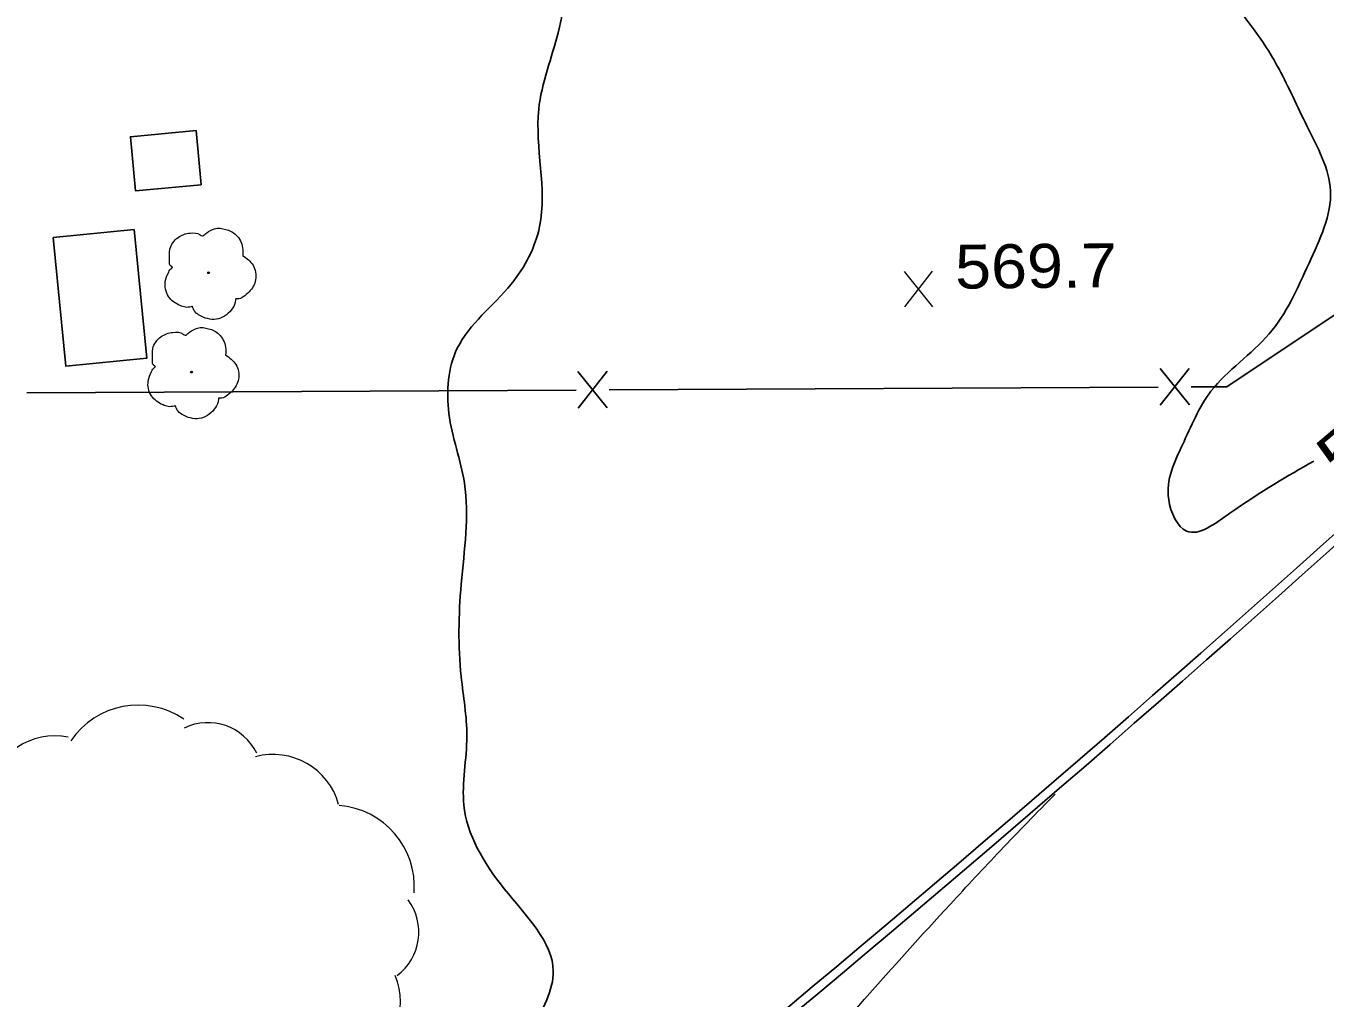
# Model space of a CAD drawing. Extents: x 2361708 to 2370558, y 6977955 to 6991887.
# Drawn here: x 2368419.3 to 2368561.2, y 6990084.2 to 6990190.4 of the extents above; entities that cross this region are included whole.
import ezdxf
from ezdxf.enums import TextEntityAlignment as Align

# ---------------------------------------------------------------- set-up
doc = ezdxf.new("R2010")
doc.units = 0
doc.header["$LTSCALE"] = 1.9
for name, color, linetype, lineweight in [('11', 7, 'Continuous', 25), ('17', 7, 'Continuous', 25), ('2', 7, 'Continuous', 25), ('29', 7, 'Continuous', 13), ('31', 7, 'Continuous', 13), ('35', 7, 'Continuous', 13)]:
    doc.layers.add(name, color=color, linetype=linetype, lineweight=lineweight)

msp = doc.modelspace()

# ---------------------------------------------------------------- linework, layer by layer
at = {"layer": '11'}
for points in [[(2368437.868, 6990178.955), (2368430.684, 6990178.286), (2368431.231, 6990172.391), (2368438.415, 6990173.049)], [(2368422.269, 6990167.296), (2368423.632, 6990153.248), (2368432.474, 6990154.112), (2368431.101, 6990168.16)]]:
    msp.add_lwpolyline(points, close=True, dxfattribs=at)
at = {"layer": '17'}
for p, q in [((2368482.789, 6990148.681), (2368479.571, 6990152.661)), ((2368479.589, 6990148.66), (2368482.771, 6990152.681)), ((2368546.389, 6990148.996), (2368543.171, 6990152.976)), ((2368543.189, 6990148.976), (2368546.371, 6990152.997)), ((2368482.98, 6990150.643), (2368542.98, 6990150.944)), ((2368419.38, 6990150.327), (2368479.38, 6990150.628))]:
    msp.add_line(p, q, dxfattribs=at)
msp.add_lwpolyline([(2368546.58, 6990150.968), (2368550.47, 6990150.985), (2368583.403, 6990172.92), (2368583.256, 6990189.459)], dxfattribs=at)
at = {"layer": '2'}
for radius in [2100.552, 2101.512]:
    msp.add_arc((2367157.975, 6991697.061), radius, 309.22549, 315.32843, dxfattribs=at)
at = {"layer": '29'}
for centre in [(2368439.236, 6990163.437), (2368437.369, 6990152.589)]:
    msp.add_circle(centre, 0.1, dxfattribs=at)
for centre, radius, start, end in [((2368431.542, 6990107.325), 8.887, 55.88396, 145.88396), ((2368439.157, 6990108.38), 5.921, 25.85027, 115.85027), ((2368422.453, 6990105.44), 7.409, 78.70888, 168.70888), ((2368446.285, 6990103.421), 7.409, 15.21282, 105.21282), ((2368452.825, 6990096.387), 8.887, 355.75271, 85.75271), ((2368456.282, 6990091.413), 5.921, 306.6877, 36.6877), ((2368452.778, 6990083.831), 7.409, 292.69148, 22.69148)]:
    msp.add_arc(centre, radius, start, end, dxfattribs=at)
for points in [[(2368435.27, 6990164.009), (2368435.29, 6990164.02), (2368435.209, 6990164.088), (2368434.973, 6990164.716), (2368435.011, 6990165.997), (2368435.899, 6990167.296), (2368437.205, 6990167.778), (2368438.326, 6990167.588), (2368438.558, 6990167.461), (2368438.628, 6990167.461), (2368438.677, 6990167.502), (2368439.025, 6990167.795), (2368439.89, 6990168.244), (2368441.101, 6990168.175), (2368442.216, 6990167.586), (2368442.95, 6990166.162), (2368442.959, 6990165.302)], [(2368442.948, 6990165.322), (2368444.089, 6990164.263), (2368444.374, 6990162.676), (2368443.666, 6990161.349), (2368443.011, 6990160.803), (2368442.343, 6990160.586), (2368442.193, 6990160.575), (2368442.174, 6990160.465), (2368441.853, 6990159.562), (2368440.314, 6990158.397), (2368438.422, 6990158.679), (2368437.522, 6990159.62), (2368437.451, 6990159.75), (2368437.331, 6990159.729), (2368436.12, 6990159.847), (2368434.85, 6990160.845), (2368434.505, 6990162.482), (2368434.875, 6990163.505), (2368435.201, 6990163.949), (2368435.27, 6990163.999)], [(2368433.403, 6990153.161), (2368433.423, 6990153.171), (2368433.343, 6990153.241), (2368433.107, 6990153.868), (2368433.144, 6990155.148), (2368434.032, 6990156.447), (2368435.338, 6990156.929), (2368436.46, 6990156.74), (2368436.691, 6990156.612), (2368436.761, 6990156.613), (2368436.811, 6990156.654), (2368437.158, 6990156.947), (2368438.024, 6990157.395), (2368439.234, 6990157.327), (2368440.35, 6990156.737), (2368441.084, 6990155.314), (2368441.092, 6990154.454)], [(2368441.081, 6990154.474), (2368442.221, 6990153.415), (2368442.506, 6990151.827), (2368441.799, 6990150.501), (2368441.144, 6990149.954), (2368440.476, 6990149.738), (2368440.327, 6990149.727), (2368440.308, 6990149.616), (2368439.986, 6990148.713), (2368438.447, 6990147.549), (2368436.554, 6990147.831), (2368435.656, 6990148.772), (2368435.584, 6990148.901), (2368435.465, 6990148.88), (2368434.253, 6990148.999), (2368432.984, 6990149.997), (2368432.638, 6990151.633), (2368433.008, 6990152.657), (2368433.334, 6990153.1), (2368433.403, 6990153.151)]]:
    msp.add_spline(points, degree=3, dxfattribs=at)
at = {"layer": '31'}
for p, q in [((2368518.365, 6990159.73), (2368515.248, 6990163.58)), ((2368515.286, 6990159.701), (2368518.328, 6990163.61))]:
    msp.add_line(p, q, dxfattribs=at)
at = {"layer": '31', "lineweight": 25}
for points in [[(2368474.534, 6990080.829), (2368476.894, 6990087.161), (2368471.538, 6990096.161), (2368467.121, 6990105.31), (2368467.449, 6990112.823), (2368466.827, 6990119.327), (2368466.831, 6990129.438), (2368467.186, 6990140.462), (2368465.483, 6990148.066), (2368466.406, 6990155.185), (2368472.29, 6990162.202), (2368475.39, 6990168.481), (2368475.298, 6990181.291), (2368477.447, 6990189.792), (2368479.034, 6990197.467), (2368480.357, 6990202.37), (2368483.181, 6990216.728), (2368487.176, 6990214.146), (2368496.008, 6990212.92), (2368509.417, 6990211.997), (2368520.284, 6990208.17), (2368532.761, 6990204.429), (2368542.251, 6990199.169), (2368550.9, 6990192.951), (2368556.17, 6990185.671), (2368559.219, 6990179.47), (2368561.797, 6990172.374), (2368559.452, 6990164.491), (2368555.075, 6990156.729), (2368548.735, 6990150.488), (2368545.62, 6990144.639), (2368544.117, 6990138.664), (2368546.08, 6990135.213), (2368550.811, 6990137.168), (2368559.958, 6990142.865)], [(2368310.729, 6990125.652), (2368312.731, 6990117.071), (2368314.994, 6990105.272), (2368316.883, 6990091.729), (2368320.834, 6990077.956), (2368328.605, 6990070.519), (2368341.472, 6990063.621), (2368346.747, 6990059.862), (2368354.461, 6990055.345), (2368359.093, 6990048.898), (2368358.772, 6990039.505), (2368354.77, 6990023.866), (2368355.41, 6990015.532), (2368360.182, 6990004.787), (2368366.298, 6990002.115), (2368370.145, 6990005.542), (2368380.146, 6990016.117), (2368391.655, 6990018.337), (2368399.425, 6990020.551), (2368410.038, 6990028.612), (2368418.63, 6990034.725), (2368431.844, 6990045.941), (2368445.822, 6990055.674), (2368452.388, 6990060.387)]]:
    msp.add_spline(points, degree=3, dxfattribs=at)
at = {"layer": '35'}
for points in [[(2368983.929, 6990531.529), (2368979.435, 6990519.356), (2368975.701, 6990506), (2368972.153, 6990495.326), (2368965.023, 6990482.667), (2368952.28, 6990464.985), (2368944.692, 6990449.112), (2368936.279, 6990436.661), (2368930.708, 6990428.388), (2368926.974, 6990420.332), (2368923.178, 6990407.345), (2368925.818, 6990397.9), (2368929.492, 6990388.004), (2368932.253, 6990381.66), (2368935.154, 6990377.288), (2368935.872, 6990367.074), (2368936.658, 6990350.711), (2368934.899, 6990336.894), (2368925.545, 6990315.203), (2368919.061, 6990298.721), (2368917.665, 6990291.017), (2368922.007, 6990291.848), (2368928.932, 6990298.725), (2368940.303, 6990308.073), (2368954.807, 6990321.422), (2368956.934, 6990318.642), (2368952.658, 6990309.771), (2368947.879, 6990300.145), (2368939.818, 6990283.488), (2368927.075, 6990259.465), (2368910.767, 6990240.319), (2368886.835, 6990212.09), (2368866.726, 6990187.627), (2368845.138, 6990163.161), (2368822.496, 6990139.104), (2368799.648, 6990117.845), (2368778.178, 6990104.05), (2368756.592, 6990085.654), (2368734.588, 6990065.974), (2368713.09, 6990048.828), (2368704.692, 6990045.508), (2368705.15, 6990046.662), (2368709.481, 6990052.884), (2368718.059, 6990061.596), (2368727.733, 6990071.708), (2368736.854, 6990082.166), (2368748.659, 6990097.399), (2368759.795, 6990109.476), (2368764.382, 6990117.239), (2368763.943, 6990120.186), (2368757.319, 6990118.552), (2368746.862, 6990109.793), (2368726.432, 6990091.817), (2368699.934, 6990071.484), (2368679.435, 6990058.628), (2368654.88, 6990046.464), (2368626.237, 6990035.071), (2368603.78, 6990024.176), (2368586.487, 6990016.992), (2368573.437, 6990012.767), (2368565.504, 6990008.782), (2368560.239, 6990006.131), (2368556.575, 6990003.426)], [(2368789.929, 6990320.343), (2368790.53, 6990320.348), (2368797.873, 6990325.298), (2368807.423, 6990333.68), (2368817.733, 6990344.318), (2368829.52, 6990357.271), (2368840.79, 6990369.879), (2368857.89, 6990388.953), (2368868.503, 6990400.184), (2368882.774, 6990414.871), (2368900.904, 6990433.954), (2368914.357, 6990446.283), (2368927.592, 6990458.41), (2368938.738, 6990467.296), (2368945.543, 6990470.961), (2368944.236, 6990466.448), (2368939.885, 6990460.207), (2368933.405, 6990450.725), (2368923.326, 6990435.878), (2368917.886, 6990422.216), (2368911.041, 6990411.13), (2368905.079, 6990401.823), (2368900.974, 6990394.023), (2368900.322, 6990384.766), (2368901.314, 6990374.025), (2368904.437, 6990367.355), (2368904.31, 6990359.763), (2368903.563, 6990354.106), (2368901.129, 6990347.222), (2368896.475, 6990339.217), (2368894.175, 6990318.195), (2368888.579, 6990298.791), (2368874.725, 6990269.767), (2368859.183, 6990244.758), (2368839.662, 6990217.401), (2368811.187, 6990186.269), (2368782.802, 6990157.217), (2368754.567, 6990130.256), (2368727.088, 6990107.924), (2368698.455, 6990089.211), (2368672.208, 6990074.11), (2368648.698, 6990060.265), (2368628.721, 6990050.445), (2368613.068, 6990044.306), (2368603.074, 6990040.52), (2368593.252, 6990034.387), (2368582.867, 6990026.477), (2368572.981, 6990018.563), (2368564.602, 6990014.263), (2368560.596, 6990012.755), (2368556.513, 6990009.896), (2368554.167, 6990007.363), (2368553.067, 6990006.373)], [(2368877.387, 6990324.285), (2368874.297, 6990316.825), (2368865.769, 6990299.724), (2368854.408, 6990277.794), (2368838.655, 6990248.533), (2368821.319, 6990221.817), (2368800.752, 6990198.29), (2368778.177, 6990174.574), (2368756.711, 6990151.938), (2368726.394, 6990125.228), (2368701.09, 6990109.767), (2368674.264, 6990092.341), (2368654.195, 6990079.599), (2368641.287, 6990072.956), (2368627.876, 6990063.548), (2368616.531, 6990055.609), (2368597.914, 6990041.572), (2368580.439, 6990029.435), (2368569.832, 6990023.723), (2368563.015, 6990022.318), (2368556.088, 6990018.872), (2368551.515, 6990012.829), (2368551.072, 6990011.074), (2368549.464, 6990009.759)], [(2368492.817, 6990062.772), (2368501.252, 6990072.783), (2368510.895, 6990084.085), (2368520.267, 6990094.475), (2368525.741, 6990100.337), (2368531.712, 6990106.504)]]:
    msp.add_spline(points, degree=3, dxfattribs=at)

# ---------------------------------------------------------------- texts
at = {"layer": '31', "width": 1.1}
msp.add_text('569.7', height=4.8, rotation=0.545, dxfattribs=at).set_placement((2368520.807, 6990161.693))
at = {"layer": '31', "width": 1.4}
msp.add_text(' 570 ', height=4.8, rotation=40.209, dxfattribs=at).set_placement((2368568.509, 6990145.499), align=Align.CENTER)

doc.saveas('drawing.dxf')
